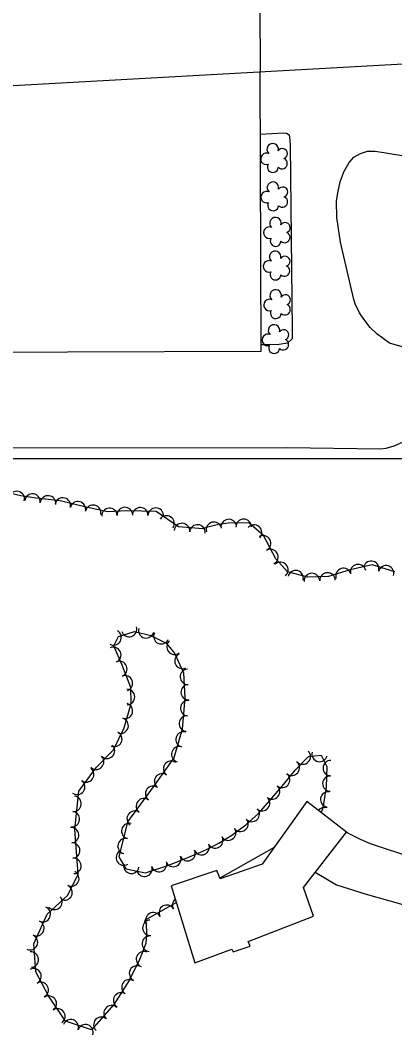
# Model space of a CAD drawing. Extents: x 353423 to 364002, y 127000 to 201942.
# Drawn here: x 362135 to 362329, y 147203 to 147726 of the extents above; entities that cross this region are included whole.
import ezdxf

# ---------------------------------------------------------------- set-up
doc = ezdxf.new("R2010")
doc.units = 0
for name, color, linetype in [('E_FEN_Generic', 7, 'Continuous'), ('E_LAND_TreeLine', 7, 'Continuous'), ('E_MISCPROP', 7, 'Continuous'), ('E_RDWY_Gravel', 7, 'Continuous'), ('E_WTR_FlowLine', 7, 'Continuous')]:
    doc.layers.add(name, color=color, linetype=linetype)

msp = doc.modelspace()

# ---------------------------------------------------------------- linework, layer by layer
at = {"layer": 'E_FEN_Generic'}
for points in [[(362328.69, 147441.57), (362317.04, 147445.1), (362305.57, 147442.57), (362294.46, 147439.15), (362283.83, 147438.75), (362273.31, 147441.5), (362267.26, 147448.27), (362260.8, 147460.28), (362253.33, 147466.79), (362242.61, 147466.68), (362237.7, 147465.98), (362230.81, 147464.18), (362229.55, 147463.7), (362216.91, 147464.79), (362205.45, 147472.57), (362190.31, 147472.93), (362180.29, 147472.4), (362169.29, 147474.89), (362155.83, 147478.17), (362143.37, 147479.59), (362135.56, 147480.7), (362113.91, 147485.71)], [(362199.45, 147261.6), (362200.21, 147259.68), (362200.44, 147255.11), (362200.04, 147249.73), (362196.75, 147241.46), (362191.57, 147231.09), (362183.49, 147218.25), (362171.92, 147205.14), (362158.55, 147209.74), (362149.71, 147222.76), (362143.21, 147235.18), (362142.13, 147249.5), (362149.11, 147264.93), (362159.73, 147274.68), (362165.05, 147285.61), (362163.35, 147308.59), (362165.53, 147328.3), (362174.53, 147340.67), (362183.43, 147349.69), (362188.92, 147361.08), (362192.56, 147373.53), (362192.31, 147381.8), (362187.87, 147393.39), (362183.47, 147403.41), (362186.03, 147408.07), (362194.23, 147410.64), (362202.57, 147408.59), (362210.65, 147404.72), (362214.85, 147399.46), (362219.55, 147389.43), (362220.26, 147376.42), (362218.91, 147360.27), (362214.61, 147345.47), (362204.39, 147331.29), (362190.51, 147312.54), (362186.07, 147294.4), (362189.73, 147288.3), (362199.96, 147286.26), (362211.91, 147290.17), (362221.75, 147294.14), (362229.57, 147297.44), (362231.8, 147298.45), (362237.77, 147301.52), (362244.57, 147305.67), (362251.72, 147310.97), (362258.34, 147316.91), (362264.11, 147323.55), (362271.33, 147331.89), (362277.24, 147339.24), (362284.11, 147346.17), (362290.67, 147346.91), (362293.53, 147341.07), (362293.27, 147330.43), (362291.45, 147319.67), (362290.6, 147317.32)], [(362266.36, 147299.29), (362238.38, 147283.53)], [(362215.85, 147270.84), (362199.45, 147261.6)]]:
    msp.add_lwpolyline(points, dxfattribs=at)
for centre, radius, start, end in [((362265.58, 147659.47), 2.97, 344.0589, 227.0322), ((362262.38, 147654.57), 2.97, 66.4081, 287.642), ((362270.62, 147657.22), 2.61, 288.7642, 146.6968), ((362265.67, 147650.32), 2.78, 149.379, 357.152), ((362270.38, 147652.19), 2.78, 226.056, 67.0671), ((362265.74, 147639.67), 2.97, 344.0589, 227.0322), ((362262.54, 147634.77), 2.97, 66.4081, 287.642), ((362270.78, 147637.42), 2.61, 288.7642, 146.6968), ((362265.83, 147630.52), 2.78, 149.379, 357.152), ((362270.54, 147632.39), 2.78, 226.056, 67.0671), ((362267.04, 147621.36), 2.97, 344.0589, 227.0322), ((362272.08, 147619.1), 2.61, 288.7642, 146.6968), ((362263.84, 147616.45), 2.97, 66.4081, 287.642), ((362271.84, 147614.07), 2.78, 226.056, 67.0671), ((362267.13, 147612.2), 2.78, 149.379, 357.152), ((362266.92, 147604.01), 2.97, 344.0589, 227.0322), ((362271.97, 147601.76), 2.61, 288.7642, 146.6968), ((362263.73, 147599.1), 2.97, 66.4081, 287.642), ((362271.72, 147596.72), 2.78, 226.056, 67.0671), ((362267.02, 147594.86), 2.78, 149.379, 357.152), ((362267.15, 147584.08), 2.97, 344.0589, 227.0322), ((362272.19, 147581.83), 2.61, 288.7642, 146.6968), ((362263.95, 147579.18), 2.97, 66.4081, 287.642), ((362271.94, 147576.79), 2.78, 226.056, 67.0671), ((362267.24, 147574.93), 2.78, 149.379, 357.152), ((362266.29, 147566.05), 2.97, 344.0589, 227.0322), ((362263.09, 147561.15), 2.97, 66.4081, 287.642), ((362271.33, 147563.8), 2.61, 288.7642, 146.6968), ((362266.38, 147556.9), 2.78, 149.379, 357.152), ((362271.09, 147558.76), 2.78, 226.056, 67.0671), ((362133.37, 147479.05), 4.02, 346.9657, 166.9504), ((362141.47, 147477.74), 4.02, 351.9444, 171.929), ((362149.5, 147476.78), 4.02, 353.5046, 173.4893), ((362157.18, 147475.68), 4.02, 346.2835, 166.2682), ((362164.98, 147473.77), 4.02, 346.2835, 166.2682), ((362172.84, 147471.93), 4.02, 347.307, 167.2916), ((362181.27, 147470.35), 4.02, 2.9904, 182.9751), ((362189.29, 147470.77), 4.02, 2.9904, 182.9751), ((362197.16, 147470.66), 4.02, 358.6534, 178.638), ((362205.19, 147470.47), 4.02, 358.6534, 178.638), ((362210.74, 147466.43), 4.02, 325.8232, 145.8078), ((362242.89, 147464.6), 4.02, 8.141, 188.1257), ((362250.65, 147464.66), 4.02, 0.5527, 180.5374), ((362218.73, 147462.52), 4.02, 355.0786, 175.0633), ((362226.73, 147461.83), 4.02, 355.0786, 175.0633), ((362235.25, 147463.16), 4.02, 14.7, 194.6847), ((362255.97, 147461.7), 4.02, 318.9654, 138.95), ((362260.59, 147456.24), 4.02, 298.2731, 118.2578), ((362264.39, 147449.17), 4.02, 298.2731, 118.2578), ((362269.61, 147442.48), 4.02, 311.7865, 131.7711), ((362277.46, 147438.24), 4.02, 345.3582, 165.3429), ((362302.17, 147439.33), 4.02, 17.1234, 197.1081), ((362309.76, 147441.34), 4.02, 12.4349, 192.4196), ((362316.54, 147443.05), 4.02, 343.1407, 163.1253), ((362324.23, 147440.72), 4.02, 343.1407, 163.1253), ((362285.9, 147436.72), 4.02, 2.1678, 182.1525), ((362293.93, 147437.03), 4.02, 2.1678, 182.1525), ((362183.43, 147407.65), 3.98, 241.1794, 61.1641), ((362191.46, 147411.96), 3.98, 197.4663, 17.451), ((362200.28, 147411.3), 3.98, 166.1689, 346.1536), ((362208.07, 147408.27), 3.98, 154.4204, 334.405), ((362214.84, 147402.81), 3.98, 128.5811, 308.5658), ((362183.28, 147398.66), 3.98, 293.7024, 113.687), ((362186.39, 147391.43), 3.98, 290.9822, 110.9668), ((362219, 147395.51), 3.98, 115.1408, 295.1255), ((362221.76, 147387.32), 3.98, 93.128, 273.1126), ((362189.24, 147384), 3.98, 290.9822, 110.9668), ((362190.37, 147376.93), 3.98, 271.7031, 91.6878), ((362222.19, 147379.37), 3.98, 93.128, 273.1126), ((362221.91, 147371.14), 3.98, 85.2082, 265.1929), ((362189.29, 147369.79), 3.98, 253.7284, 73.713), ((362187.06, 147362.14), 3.98, 253.7284, 73.713), ((362221.24, 147363.2), 3.98, 85.2082, 265.1929), ((362183.8, 147355.26), 3.98, 244.2731, 64.2578), ((362219.56, 147355.03), 3.98, 73.8217, 253.8064), ((362179.99, 147349.17), 3.98, 225.3945, 45.3792), ((362217.33, 147347.38), 3.98, 73.8217, 253.8064), ((362281.21, 147346.2), 3.98, 225.2028, 45.1875), ((362289.85, 147347.53), 3.98, 167.0644, 347.0491), ((362174.39, 147343.5), 3.98, 225.3945, 45.3792), ((362213.16, 147339.89), 3.98, 54.228, 234.2127), ((362275.47, 147340.37), 3.98, 231.2254, 51.2101), ((362295.6, 147340.22), 3.98, 88.5863, 268.571), ((362169.29, 147337), 3.98, 233.9775, 53.9622), ((362208.5, 147333.43), 3.98, 54.228, 234.2127), ((362270.48, 147334.16), 3.98, 231.2254, 51.2101), ((362164.6, 147330.56), 3.98, 233.9775, 53.9622), ((362295.4, 147332.26), 3.98, 88.5863, 268.571), ((362203.79, 147326.97), 3.98, 53.4947, 233.4794), ((362265.35, 147328.17), 3.98, 229.1367, 49.1214), ((362294.31, 147324.08), 3.98, 80.4141, 260.3988), ((362162.72, 147321.89), 3.98, 263.6786, 83.6633), ((362199.05, 147320.57), 3.98, 53.4947, 233.4794), ((362260.13, 147322.15), 3.98, 229.0185, 49.0031), ((362161.85, 147313.97), 3.98, 263.6786, 83.6633), ((362194.31, 147314.17), 3.98, 53.4947, 233.4794), ((362254.84, 147316.57), 3.98, 221.9001, 41.8848), ((362292.34, 147316.01), 3.98, 70.1103, 142.6612), ((362191.49, 147307.78), 3.98, 76.2707, 256.2554), ((362248.95, 147311.51), 3.98, 216.5685, 36.5532), ((362161.47, 147305.66), 3.98, 274.2496, 94.2342), ((362242.66, 147306.94), 3.98, 211.3401, 31.3248), ((362162.06, 147297.71), 3.98, 274.2496, 94.2342), ((362189.6, 147300.04), 3.98, 76.2707, 256.2554), ((362228.92, 147299.44), 3.98, 204.2888, 24.2735), ((362235.95, 147302.93), 3.98, 207.2713, 27.2559), ((362188.71, 147294.05), 3.98, 120.8789, 300.8636), ((362221.63, 147296.35), 3.98, 202.8898, 22.8745), ((362162.65, 147289.77), 3.98, 274.2496, 94.2342), ((362192.59, 147289.85), 3.98, 168.7667, 348.7513), ((362206.92, 147290.73), 3.98, 198.1141, 18.0988), ((362214.28, 147293.37), 3.98, 201.9986, 21.9833), ((362161.58, 147283.25), 3.98, 244.0369, 64.0215), ((362199.34, 147288.25), 3.98, 198.1141, 18.0988), ((362158.09, 147276.09), 3.98, 244.0369, 64.0215), ((362152.86, 147271.2), 3.98, 222.5867, 42.5714), ((362210.88, 147265.65), 3.98, 29.403, 209.3877), ((362217.82, 147269.56), 3.98, 129.2336, 209.3877), ((362146.82, 147264.91), 3.98, 245.6556, 65.6402), ((362203.94, 147261.74), 3.98, 29.403, 209.3877), ((362143.53, 147257.65), 3.98, 245.6556, 65.6402), ((362202.39, 147257.87), 3.98, 92.8763, 272.861), ((362140.25, 147250.39), 3.98, 245.6556, 65.6402), ((362202.13, 147249.66), 3.98, 85.8093, 265.794), ((362140.65, 147241.44), 3.98, 274.3213, 94.306), ((362199.07, 147241.64), 3.98, 68.2876, 248.2723), ((362195.51, 147234.32), 3.98, 63.4581, 243.4428), ((362142.08, 147232.86), 3.98, 297.6087, 117.5933), ((362145.77, 147225.8), 3.98, 297.6087, 117.5933), ((362191.57, 147227.17), 3.98, 57.8209, 237.8056), ((362149.92, 147218.74), 3.98, 304.2087, 124.1934), ((362187.32, 147220.43), 3.98, 57.8209, 237.8056), ((362182.35, 147213.81), 3.98, 48.5837, 228.5684), ((362154.4, 147212.15), 3.98, 304.2087, 124.1934), ((362177.08, 147207.84), 3.98, 48.5837, 228.5684), ((362161.32, 147206.59), 3.98, 341.0369, 161.0216), ((362168.85, 147204), 3.98, 341.0369, 161.0216)]:
    msp.add_arc(centre, radius, start, end, dxfattribs=at)
at = {"layer": 'E_LAND_TreeLine'}
for p in [(358000, 147500), (359000, 147500), (361500, 147500)]:
    msp.add_line(p, (363000, 147500), dxfattribs=at)
at = {"layer": 'E_MISCPROP'}
for points in [[(362259.21, 147667.27), (362271.21, 147667.94), (362272.69, 147667.84), (362274.14, 147666.97), (362274.42, 147664.2), (362274.58, 147661.49), (362275.76, 147566.22), (362275.61, 147561.64), (362273.26, 147559.48), (362268.99, 147558.79), (362263.94, 147558.6), (362262.58, 147558.6), (362259.67, 147558.57)], [(362339.71, 147555.47), (362325.93, 147559.39), (362319.42, 147564.24), (362316.03, 147567.6), (362312.69, 147571.77), (362310.41, 147575.16), (362308.27, 147579.74), (362307.59, 147581.96), (362300.61, 147611.57), (362298.74, 147624.29), (362298.66, 147632.7), (362299.36, 147637.09), (362300.47, 147642.67), (362302.4, 147647.92), (362305.22, 147652.61), (362307.58, 147655.46), (362310.93, 147657.31), (362314.61, 147658.44), (362318.32, 147658.57), (362322.98, 147657.76), (362336.6, 147655.66), (362359.84, 147645.8)], [(362509.97, 147455.02), (362473.79, 147481.44), (362458.04, 147492.47), (362445.98, 147500.4), (362436.4, 147505.9), (362424.75, 147510.83), (362410.71, 147515.49), (362393.21, 147520.57), (362374.59, 147523.88), (362367.05, 147525.6), (362360.58, 147526.45), (362357.89, 147525.33), (362352.66, 147521.9), (362346.61, 147517.18), (362340.55, 147512.96), (362334.08, 147508.92), (362328.29, 147506.33), (362324.07, 147505.06), (362321.46, 147504.74), (362272.71, 147505.44), (362125.04, 147505.34)], [(362377.91, 147280.05), (362358.82, 147285.66), (362350.94, 147288.48), (362344.05, 147291.38), (362337.57, 147293.83), (362331.29, 147296.26), (362323.45, 147298.83), (362316.24, 147301.15), (362310.94, 147303.37), (362304.48, 147306.6), (362303.66, 147307.14)], [(362287.55, 147286.48), (362298.55, 147280.07), (362313.97, 147275.18), (362326.23, 147271.8), (362338.81, 147268.08), (362359.83, 147260.28)]]:
    msp.add_lwpolyline(points, dxfattribs=at)
at = {"layer": 'E_RDWY_Gravel'}
msp.add_lwpolyline([(362562.64, 147716.17), (361603.97, 147663.07)], dxfattribs=at)
msp.add_lwpolyline([(362562.64, 147716.17), (361603.97, 147663.07)], dxfattribs=at)
at = {"layer": 'E_WTR_FlowLine'}
for points in [[(362058.8, 147688.26), (362057.93, 147873.84), (362107.85, 147874.07), (362107.53, 147941.97), (362104.9, 147941.96), (362104.78, 147967.79), (362210.24, 147968.29), (362210.36, 147942.64), (362208.49, 147942.63), (362208.81, 147874.14), (362258.24, 147874.37), (362259.07, 147699.36)], [(362058.8, 147688.26), (362059.35, 147554.67), (362259.68, 147555.4), (362259.07, 147699.36)]]:
    msp.add_lwpolyline(points, dxfattribs=at)
msp.add_lwpolyline([(362283.32, 147322.94), (362260.24, 147290.77), (362238.51, 147283.2), (362236.78, 147287.43), (362213.21, 147279.46), (362225.39, 147239.79), (362244.5, 147246.87), (362245.22, 147245.5), (362253.94, 147248.46), (362252.88, 147250.79), (362286.75, 147263.8), (362281.46, 147278.66), (362303.71, 147307.21)], close=True, dxfattribs=at)

doc.saveas('drawing.dxf')
